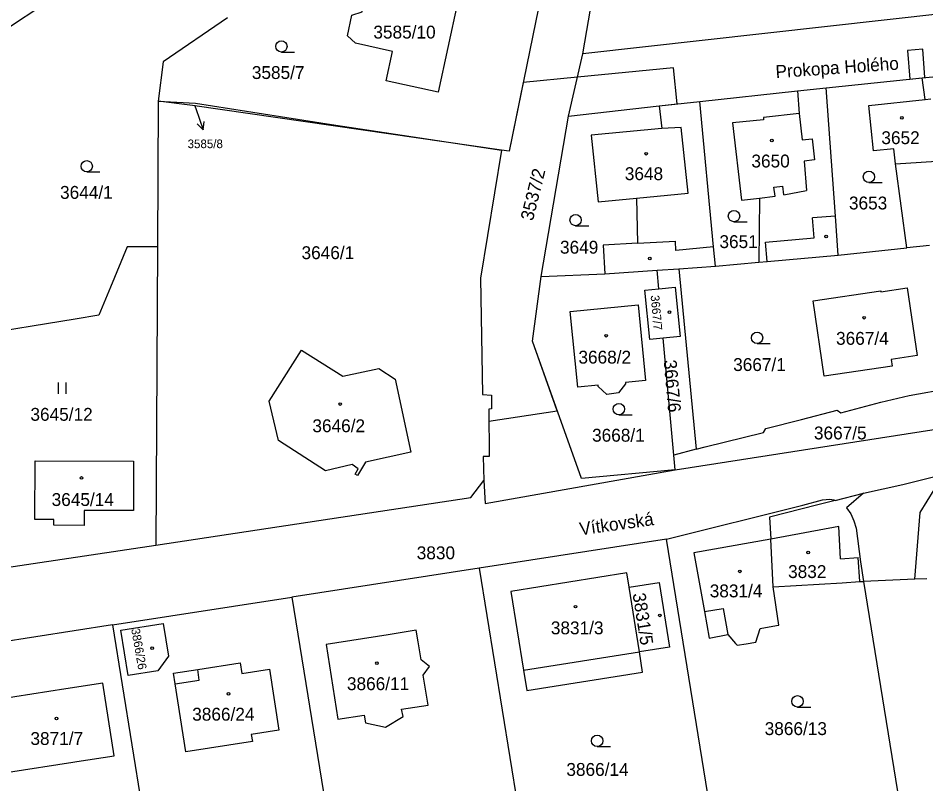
# Model space of a CAD drawing. Extents: x -869103 to -863415, y -1015889 to -1012477.
# Drawn here: x -867290.2 to -867170.4, y -1014610.3 to -1014509.2 of the extents above; entities that cross this region are included whole.
import ezdxf

# ---------------------------------------------------------------- set-up
doc = ezdxf.new("R2010")
doc.units = 0
for name, color, linetype in [('Hranice parcel', 7, 'Continuous'), ('Parcelní čísla', 7, 'Continuous'), ('Pop  PČ popisy', 7, 'Continuous'), ('Vnitřní kresba', 7, 'Continuous'), ('Věcná břemena k části', 7, 'Continuous'), ('Značky budov', 7, 'Continuous'), ('Značky kultur', 7, 'Continuous')]:
    doc.layers.add(name, color=color, linetype=linetype)

msp = doc.modelspace()

# ---------------------------------------------------------------- linework, layer by layer
at = {"layer": 'Hranice parcel'}
for p, q in [((-867296.06, -1014513.44), (-867252.84, -1014484.85)), ((-867215.67, -1014513.87), (-867211.51, -1014489.66)), ((-867160.41, -1014507.72), (-867215.67, -1014513.87)), ((-867217.55, -1014522.12), (-867215.67, -1014513.87)), ((-867183.56, -1014518.36), (-867170.89, -1014517.07)), ((-867170.89, -1014517.07), (-867167.22, -1014516.69)), ((-867200.23, -1014520.17), (-867187.34, -1014518.77)), ((-867187.34, -1014518.77), (-867183.56, -1014518.36)), ((-867271.7, -1014520.15), (-867271.79, -1014539.38)), ((-867205.6, -1014520.77), (-867200.23, -1014520.17)), ((-867217.55, -1014522.12), (-867205.6, -1014520.77)), ((-867221.14, -1014543.3), (-867217.55, -1014522.12)), ((-867271.79, -1014539.38), (-867271.99, -1014578.76)), ((-867181.95, -1014540.46), (-867172.89, -1014539.5)), ((-867169.89, -1014539.18), (-867172.89, -1014539.5)), ((-867203, -1014542.25), (-867198.16, -1014541.91)), ((-867198.16, -1014541.91), (-867192.41, -1014541.4)), ((-867221.14, -1014543.3), (-867212.76, -1014542.95)), ((-867212.76, -1014542.95), (-867205.86, -1014542.46)), ((-867205.86, -1014542.46), (-867203, -1014542.25)), ((-867205.64, -1014544.9), (-867205.86, -1014542.46)), ((-867203, -1014542.25), (-867200.7, -1014566.1)), ((-867203.64, -1014566.88), (-867205.04, -1014551.43)), ((-867203.46, -1014568.81), (-867166.43, -1014563.04)), ((-867200.7, -1014566.1), (-867203.64, -1014566.88)), ((-867203.46, -1014568.81), (-867203.64, -1014566.88)), ((-867182.35, -1014572.84), (-867184.64, -1014573.42)), ((-867182.54, -1014572.75), (-867182.35, -1014572.84)), ((-867204.63, -1014577.94), (-867229.33, -1014581.78)), ((-867198.57, -1014615.36), (-867204.63, -1014577.94)), ((-867190.52, -1014584.25), (-867190.86, -1014577.98)), ((-867296.23, -1014582.39), (-867271.99, -1014578.76)), ((-867229.33, -1014581.78), (-867254.04, -1014585.61)), ((-867229.33, -1014581.78), (-867223.24, -1014619.47)), ((-867171.83, -1014583.26), (-867178.6, -1014583.54)), ((-867178.6, -1014583.54), (-867174.12, -1014611.29)), ((-867170.27, -1014583.19), (-867171.83, -1014583.26)), ((-867208.19, -1014592.85), (-867209.53, -1014584.3)), ((-867277.75, -1014589.29), (-867254.04, -1014585.61)), ((-867254.04, -1014585.61), (-867247.89, -1014623.57)), ((-867277.75, -1014589.29), (-867301.46, -1014592.97)), ((-867277.75, -1014589.29), (-867271.57, -1014627.51))]:
    msp.add_line(p, q, dxfattribs=at)
for points in [[(-867219.98, -1014500.23), (-867225.4, -1014526.73), (-867226.37, -1014526.59)], [(-867234.89, -1014506.6), (-867232.22, -1014507.15), (-867234.74, -1014518.93), (-867241.61, -1014517.45), (-867240.79, -1014513.58), (-867245.68, -1014512.49), (-867246.73, -1014511.5), (-867246.15, -1014508.77), (-867244.8, -1014508.33), (-867243.67, -1014503.2), (-867234.58, -1014505.13), (-867234.89, -1014506.6)], [(-867262.55, -1014509.12), (-867271.05, -1014514.95), (-867271.7, -1014520.15)], [(-867172.89, -1014539.5), (-867174.41, -1014528.43), (-867174.61, -1014526.43), (-867177.32, -1014526.7), (-867177.93, -1014520.69), (-867170.5, -1014519.93), (-867170.89, -1014517.07)], [(-867187.34, -1014518.77), (-867187.09, -1014521.78), (-867191.83, -1014522.28), (-867191.8, -1014522.58), (-867195.9, -1014522.99), (-867194.71, -1014533.21), (-867192.35, -1014532.94), (-867192.41, -1014541.4)], [(-867181.95, -1014540.46), (-867182.32, -1014535.31), (-867183.56, -1014518.36)], [(-867226.37, -1014526.59), (-867267.17, -1014520.73), (-867271.7, -1014520.15)], [(-867271.7, -1014520.15), (-867266.78, -1014520.42), (-867248.82, -1014523.21), (-867226.37, -1014526.59)], [(-867198.16, -1014541.91), (-867198.4, -1014539.38), (-867200.23, -1014520.17)], [(-867205.6, -1014520.77), (-867205.22, -1014523.75), (-867214.57, -1014524.63), (-867213.62, -1014533.43), (-867208.56, -1014532.95), (-867208.44, -1014538.89), (-867212.98, -1014539.15), (-867212.76, -1014542.95)], [(-867226.37, -1014526.59), (-867229.16, -1014543.52), (-867228.91, -1014558.85), (-867227.7, -1014558.95), (-867227.71, -1014560.77), (-867228.07, -1014560.78), (-867228, -1014567.03), (-867228.8, -1014567.03), (-867228.72, -1014570.2)], [(-867271.79, -1014539.38), (-867275.81, -1014539.36), (-867278.01, -1014544.71), (-867279.54, -1014548.41), (-867282.67, -1014548.92), (-867296.2, -1014551.11)], [(-867192.41, -1014541.4), (-867191.34, -1014541.3), (-867181.95, -1014540.46)], [(-867203.46, -1014568.81), (-867215.83, -1014569.95), (-867222.32, -1014551.84), (-867221.14, -1014543.3)], [(-867205.04, -1014551.43), (-867206.82, -1014551.6), (-867207.46, -1014545.08), (-867205.64, -1014544.9)], [(-867205.64, -1014544.9), (-867203.47, -1014544.69), (-867202.83, -1014551.21), (-867205.04, -1014551.43)], [(-867176.33, -1014545.29), (-867172.84, -1014544.78), (-867171.53, -1014553.7), (-867174.95, -1014554.22), (-867174.82, -1014555.1), (-867183.8, -1014556.42), (-867185.28, -1014546.51), (-867176.35, -1014545.19), (-867176.33, -1014545.29)], [(-867210.96, -1014558.66), (-867212.5, -1014558.85), (-867213.62, -1014557.81), (-867213.63, -1014557.63), (-867216.3, -1014557.88), (-867217.31, -1014547.92), (-867208.35, -1014547.01), (-867207.38, -1014557.01), (-867210.01, -1014557.27), (-867210.01, -1014557.44), (-867210.96, -1014558.66)], [(-867247.35, -1014556.46), (-867242.57, -1014555.45), (-867240.42, -1014556.84), (-867238.37, -1014566.47), (-867244.32, -1014567.79), (-867245.4, -1014569.54), (-867245.7, -1014569.36), (-867245.32, -1014568.68), (-867246.08, -1014568.12), (-867249.63, -1014568.93), (-867255.83, -1014564.95), (-867257.05, -1014559.73), (-867252.78, -1014553.02), (-867247.35, -1014556.46)], [(-867200.7, -1014566.1), (-867199.51, -1014565.78), (-867191.81, -1014563.86), (-867191.52, -1014563.35), (-867186.8, -1014562.15), (-867182.08, -1014560.95), (-867181.6, -1014561.27), (-867176.32, -1014559.88), (-867172.57, -1014558.99), (-867167.19, -1014558.02)], [(-867281.48, -1014576.15), (-867285.48, -1014576.13), (-867285.48, -1014575.38), (-867287.98, -1014575.38), (-867287.94, -1014567.64), (-867274.94, -1014567.68), (-867274.97, -1014574.17), (-867281.48, -1014574.16), (-867281.48, -1014576.15)], [(-867228.72, -1014570.2), (-867228.56, -1014573.25), (-867203.46, -1014568.81)], [(-867271.99, -1014578.76), (-867230.46, -1014572.48), (-867228.72, -1014570.2)], [(-867171.83, -1014583.26), (-867171.13, -1014574.44), (-867169.29, -1014571.46), (-867167.68, -1014570.74)], [(-867182.35, -1014572.84), (-867178.62, -1014571.9), (-867180.86, -1014573.81), (-867180.29, -1014574.62), (-867179.89, -1014575.55), (-867179.6, -1014576.52), (-867179.02, -1014580.97), (-867178.6, -1014583.54)], [(-867204.63, -1014577.94), (-867186.64, -1014573.45), (-867184.04, -1014572.75), (-867183.04, -1014572.67), (-867182.54, -1014572.75)], [(-867184.64, -1014573.42), (-867191.02, -1014575.04), (-867190.86, -1014577.98)], [(-867190.86, -1014577.98), (-867200.99, -1014579.78), (-867199.59, -1014587.53), (-867198.97, -1014591.01), (-867196.53, -1014590.55), (-867195.49, -1014591.74), (-867195.29, -1014591.97), (-867194.1, -1014591.77), (-867192.84, -1014591.55), (-867192.24, -1014589.76), (-867190.08, -1014589.36), (-867189.78, -1014589.31), (-867190.52, -1014584.25)], [(-867209.53, -1014584.3), (-867209.84, -1014582.39), (-867225.17, -1014584.85), (-867223.5, -1014595.25), (-867223.07, -1014597.96), (-867207.77, -1014595.52), (-867208.19, -1014592.85)], [(-867209.53, -1014584.3), (-867205.57, -1014583.68), (-867204.21, -1014592.22), (-867208.19, -1014592.85)], [(-867190.52, -1014584.25), (-867181.45, -1014583.71), (-867179.11, -1014583.57), (-867178.6, -1014583.54)], [(-867270.33, -1014593.4), (-867271.75, -1014595.34), (-867275.67, -1014595.97), (-867276.63, -1014589.98), (-867271.04, -1014589.08), (-867270.33, -1014593.4)], [(-867241.7, -1014602.79), (-867239.39, -1014601.39), (-867239.57, -1014600.4), (-867236.09, -1014599.86), (-867236.71, -1014595.92), (-867235.9, -1014594.78), (-867237.01, -1014593.9), (-867237.41, -1014591.51), (-867237.66, -1014589.99), (-867241.37, -1014590.57), (-867249.51, -1014591.85), (-867247.97, -1014601.74), (-867244.51, -1014601.2), (-867244.36, -1014602.19), (-867241.7, -1014602.79)], [(-867257.03, -1014595.13), (-867255.78, -1014603.18), (-867259.41, -1014603.74), (-867259.27, -1014604.66), (-867268.05, -1014606.03), (-867269.45, -1014597.06), (-867269.69, -1014595.65), (-867266.48, -1014595.15), (-867260.88, -1014594.29), (-867260.66, -1014595.7), (-867257.03, -1014595.13)], [(-867291.47, -1014608.71), (-867282.97, -1014607.4), (-867282.42, -1014607.32), (-867277.53, -1014606.57), (-867279.01, -1014596.97), (-867283.9, -1014597.73), (-867292.89, -1014599.12), (-867291.47, -1014608.71)]]:
    msp.add_lwpolyline(points, dxfattribs=at)
at = {"layer": 'Pop  PČ popisy'}
for p, q in [((-867266.89, -1014520.67), (-867266.74, -1014521.1)), ((-867266.74, -1014521.1), (-867265.76, -1014523.94)), ((-867265.76, -1014523.94), (-867265.62, -1014522.83)), ((-867265.76, -1014523.94), (-867266.56, -1014523.15))]:
    msp.add_line(p, q, dxfattribs=at)
at = {"layer": 'Vnitřní kresba'}
for p, q in [((-867170.5, -1014519.93), (-867169.71, -1014519.85)), ((-867187.09, -1014521.78), (-867186.73, -1014525.26)), ((-867202.68, -1014523.62), (-867205.22, -1014523.75)), ((-867201.74, -1014532.3), (-867202.68, -1014523.62)), ((-867186.73, -1014525.26), (-867185.39, -1014525.12)), ((-867185.39, -1014525.12), (-867185.1, -1014527.9)), ((-867185.1, -1014527.9), (-867186.44, -1014528.04)), ((-867186.44, -1014528.04), (-867186.14, -1014531.93)), ((-867174.41, -1014528.43), (-867167.3, -1014527.93)), ((-867190.43, -1014531.47), (-867189.25, -1014531.34)), ((-867189.12, -1014532.5), (-867189.25, -1014531.34)), ((-867208.56, -1014532.95), (-867201.74, -1014532.3)), ((-867190.29, -1014532.7), (-867190.43, -1014531.47)), ((-867189.12, -1014532.5), (-867186.14, -1014531.93)), ((-867192.35, -1014532.94), (-867190.29, -1014532.7)), ((-867182.32, -1014535.31), (-867185.37, -1014535.54)), ((-867185.14, -1014538.17), (-867185.37, -1014535.54)), ((-867208.44, -1014538.89), (-867203.44, -1014538.6)), ((-867203.38, -1014539.87), (-867203.44, -1014538.6)), ((-867191.57, -1014538.74), (-867185.14, -1014538.17)), ((-867198.4, -1014539.38), (-867203.38, -1014539.87)), ((-867191.34, -1014541.3), (-867191.57, -1014538.74)), ((-867173.42, -1014570.74), (-867168.52, -1014569.5)), ((-867178.62, -1014571.9), (-867173.42, -1014570.74)), ((-867181.89, -1014576.3), (-867190.86, -1014577.98)), ((-867181.64, -1014580.54), (-867181.89, -1014576.3)), ((-867181.64, -1014580.54), (-867179.3, -1014580.4)), ((-867179.11, -1014583.57), (-867179.3, -1014580.4)), ((-867199.59, -1014587.53), (-867197.13, -1014587.1)), ((-867197.13, -1014587.1), (-867196.53, -1014590.55)), ((-867223.5, -1014595.25), (-867208.19, -1014592.85)), ((-867266.27, -1014596.56), (-867266.48, -1014595.15)), ((-867269.45, -1014597.06), (-867266.27, -1014596.56))]:
    msp.add_line(p, q, dxfattribs=at)
at = {"layer": 'Věcná břemena k části'}
for points in [[(-867172.79, -1014513.43), (-867172.49, -1014517.23), (-867170.89, -1014517.07), (-867170.51, -1014517.03), (-867170.8, -1014513.27)], [(-867228.07, -1014560.78), (-867228.05, -1014562.38), (-867219.03, -1014561.03), (-867222.32, -1014551.84), (-867221.14, -1014543.3), (-867217.55, -1014522.12), (-867205.6, -1014520.77), (-867203.22, -1014520.5), (-867203.68, -1014515.75), (-867216.38, -1014516.98), (-867223.55, -1014517.67), (-867225.4, -1014526.73), (-867226.37, -1014526.59), (-867229.16, -1014543.52), (-867228.91, -1014558.85), (-867227.7, -1014558.95), (-867227.71, -1014560.77)]]:
    msp.add_lwpolyline(points, close=True, dxfattribs=at)
at = {"layer": 'Značky budov'}
for centre in [(-867173.54, -1014522.33), (-867190.71, -1014525.32), (-867207.3, -1014527.07), (-867183.56, -1014538.01), (-867206.83, -1014540.9), (-867204.24, -1014547.99), (-867178.55, -1014548.72), (-867212.57, -1014551.1), (-867247.68, -1014560.12), (-867281.83, -1014569.88), (-867185.91, -1014579.73), (-867194.94, -1014582.21), (-867216.63, -1014586.87), (-867205.51, -1014588.02), (-867272.5, -1014592.36), (-867242.83, -1014594.32), (-867262.43, -1014598.38), (-867285.11, -1014601.64)]:
    msp.add_circle(centre, 0.175, dxfattribs=at)
at = {"layer": 'Značky kultur'}
for p, q in [((-867255.44, -1014513.66), (-867253.69, -1014513.66)), ((-867281.13, -1014529.48), (-867279.38, -1014529.48)), ((-867177.9, -1014530.88), (-867176.15, -1014530.88)), ((-867195.71, -1014536.05), (-867193.96, -1014536.05)), ((-867216.61, -1014536.58), (-867214.86, -1014536.58)), ((-867192.67, -1014552.13), (-867190.92, -1014552.13)), ((-867284.85, -1014558.78), (-867284.85, -1014557.28)), ((-867283.85, -1014558.78), (-867283.85, -1014557.28)), ((-867210.9, -1014561.54), (-867209.15, -1014561.54)), ((-867187.33, -1014600.12), (-867185.58, -1014600.12)), ((-867213.77, -1014605.33), (-867212.02, -1014605.33))]:
    msp.add_line(p, q, dxfattribs=at)
for centre in [(-867255.44, -1014512.91), (-867281.13, -1014528.73), (-867177.9, -1014530.13), (-867195.71, -1014535.3), (-867216.61, -1014535.83), (-867192.67, -1014551.38), (-867210.9, -1014560.79), (-867187.33, -1014599.37), (-867213.77, -1014604.58)]:
    msp.add_circle(centre, 0.75, dxfattribs=at)

# ---------------------------------------------------------------- texts
at = {"layer": 'Parcelní čísla'}
for s, height, p in [('3585/10', 1.7, (-867243.3, -1014511.87)), ('3585/7', 1.7, (-867259.34, -1014517.21)), ('3652', 1.7, (-867176.26, -1014525.81)), ('3585/8', 1.139, (-867267.82, -1014526.34)), ('3650', 1.7, (-867193.41, -1014528.89)), ('3648', 1.7, (-867210.12, -1014530.56)), ('3644/1', 1.7, (-867284.65, -1014533.03)), ('3653', 1.7, (-867180.54, -1014534.43)), ('3649', 1.7, (-867218.67, -1014540.27)), ('3651', 1.7, (-867197.63, -1014539.53)), ('3646/1', 1.7, (-867252.78, -1014540.99)), ('3667/4', 1.7, (-867182.24, -1014552.3)), ('3668/2', 1.7, (-867216.24, -1014554.78)), ('3667/1', 1.7, (-867195.82, -1014555.76)), ('3645/12', 1.7, (-867288.56, -1014562.33)), ('3646/2', 1.7, (-867251.35, -1014563.84)), ('3668/1', 1.7, (-867214.44, -1014565.09)), ('3667/5', 1.7, (-867185.16, -1014564.79)), ('3645/14', 1.7, (-867285.76, -1014573.58)), ('3830', 1.7, (-867237.58, -1014580.61)), ('3832', 1.7, (-867188.57, -1014583.09)), ('3831/4', 1.7, (-867198.91, -1014585.64)), ('3831/3', 1.7, (-867219.88, -1014590.52)), ('3866/11', 1.7, (-867246.79, -1014597.89)), ('3866/24', 1.7, (-867267.21, -1014601.92)), ('3866/13', 1.7, (-867191.66, -1014603.82)), ('3871/7', 1.7, (-867288.56, -1014605.13)), ('3866/14', 1.7, (-867217.83, -1014609.21))]:
    msp.add_text(s, height=height, dxfattribs=at).set_placement(p)
for s, height, rotation, p in [('3537/2', 1.7, 76, (-867222.26, -1014536.03)), ('3667/7', 1.139, 275, (-867206.71, -1014545.79)), ('3667/6', 1.7, 275, (-867204.99, -1014554.35)), ('3831/5', 1.7, 279, (-867209.1, -1014585.18)), ('3866/26', 1.139, 280, (-867275.27, -1014589.83))]:
    msp.add_text(s, height=height, rotation=rotation, dxfattribs=at).set_placement(p)
at = {"layer": 'Pop  PČ popisy'}
for s, rotation, p in [('Prokopa Holého', 4, (-867190.17, -1014517.1)), ('Vítkovská', 8, (-867215.98, -1014577.46))]:
    msp.add_text(s, height=1.7, rotation=rotation, dxfattribs=at).set_placement(p)

doc.saveas('drawing.dxf')
